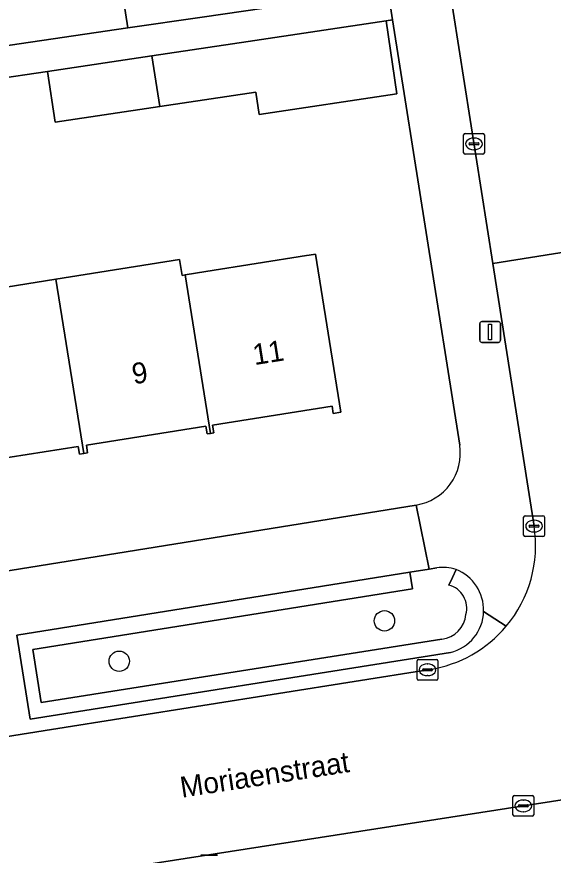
# Model space of a CAD drawing. Extents: x 160077 to 160948, y 386481 to 387498.
# Drawn here: x 160681.68 to 160707.38, y 387064.36 to 387104.54 of the extents above; entities that cross this region are included whole.
import ezdxf

# ---------------------------------------------------------------- set-up
doc = ezdxf.new("R2010")
doc.units = 0
for name, color, linetype in [('IMGEO_Boom', 7, 'Continuous'), ('IMGEO_Erf', 7, 'Continuous'), ('IMGEO_Groenvoorziening', 7, 'Continuous'), ('IMGEO_Haag', 7, 'Continuous'), ('IMGEO_Kolk', 7, 'Continuous'), ('IMGEO_Lichtmast', 7, 'Continuous'), ('IMGEO_Openbare_ruimte_label', 7, 'Continuous'), ('IMGEO_Pand', 7, 'Continuous'), ('IMGEO_Pand_nummerreeks', 7, 'Continuous'), ('IMGEO_Rijbaan_lokaal_open', 7, 'Continuous'), ('IMGEO_Voetpad_open', 7, 'Continuous')]:
    doc.layers.add(name, color=color, linetype=linetype)

msp = doc.modelspace()

# ---------------------------------------------------------------- linework, layer by layer
at = {"layer": 'IMGEO_Boom'}
for centre in [(160699.295, 387075.593), (160686.59, 387073.657)]:
    msp.add_circle(centre, 0.489, dxfattribs=at)
at = {"layer": 'IMGEO_Erf'}
for points in [[(160678.026, 387107.716), (160678.742, 387102.788), (160686.997, 387104.005), (160686.021, 387110.264)], [(160699.683, 387104.388), (160699.37, 387104.341), (160699.891, 387100.847), (160693.286, 387099.862), (160693.128, 387100.921), (160688.529, 387100.235), (160683.515, 387099.488), (160683.152, 387101.922), (160680.538, 387101.532), (160680.896, 387099.129), (160676.296, 387098.443), (160671.283, 387097.696), (160670.973, 387099.772), (160668.532, 387099.392), (160668.885, 387097.128), (160664.163, 387096.392), (160659.301, 387095.634), (160658.92, 387098.079), (160649.2, 387096.547), (160652.595, 387074.999)], [(160702.902, 387084.018), (160699.683, 387104.388)], [(160677.489, 387090.991), (160683.559, 387091.965), (160689.48, 387092.915), (160689.603, 387092.145), (160689.752, 387092.169), (160690.745, 387092.328), (160695.56, 387093.099), (160695.682, 387093.119), (160695.984, 387093.167), (160697.199, 387085.588), (160696.845, 387085.531), (160696.788, 387085.883), (160691.056, 387084.973), (160691.115, 387084.599), (160690.957, 387084.573), (160690.799, 387084.548), (160690.74, 387084.923), (160685.016, 387084.015), (160685.075, 387083.646), (160684.885, 387083.615), (160684.682, 387083.582), (160684.622, 387083.953), (160678.912, 387083.047)], [(160654.663, 387073.685), (160655.445, 387073.836), (160700.808, 387081.143)]]:
    msp.add_lwpolyline(points, dxfattribs=at)
msp.add_arc((160700.418, 387083.627), 2.514, 278.913, 8.9517, dxfattribs=at)
at = {"layer": 'IMGEO_Groenvoorziening'}
for points in [[(160702.043, 387074.718), (160682.847, 387071.677), (160682.448, 387074.22), (160700.639, 387077.133), (160700.576, 387077.528), (160700.513, 387077.922), (160681.682, 387074.908), (160682.314, 387070.886), (160702.455, 387074.077)], [(160701.804, 387078.129), (160701.44, 387078.071), (160700.513, 387077.922), (160700.576, 387077.528), (160700.639, 387077.133), (160682.448, 387074.22), (160682.847, 387071.677), (160702.043, 387074.718)], [(160702.723, 387078.053), (160702.551, 387077.675), (160702.385, 387077.311)], [(160702.385, 387077.311), (160702.551, 387077.675), (160702.723, 387078.053)]]:
    msp.add_lwpolyline(points, dxfattribs=at)
for centre, radius, start, end in [((160702.107, 387076.199), 1.954, 71.6223, 98.9226), ((160701.955, 387076.106), 2.093, 358.4338, 68.47), ((160702.084, 387076.198), 1.153, 344.8288, 74.8701), ((160702.084, 387076.198), 1.153, 344.8288, 74.8701), ((160701.958, 387076.107), 2.09, 283.7548, 358.4171), ((160701.902, 387076.01), 1.3, 276.222, 354.9573), ((160701.902, 387076.01), 1.3, 276.222, 354.9573)]:
    msp.add_arc(centre, radius, start, end, dxfattribs=at)
at = {"layer": 'IMGEO_Haag'}
for points in [[(160702.043, 387074.718), (160682.847, 387071.677), (160682.448, 387074.22), (160700.639, 387077.133), (160700.576, 387077.528), (160700.513, 387077.922), (160681.682, 387074.908), (160682.314, 387070.886), (160702.455, 387074.077)], [(160702.723, 387078.053), (160702.551, 387077.675), (160702.385, 387077.311)]]:
    msp.add_lwpolyline(points, dxfattribs=at)
for centre, radius, start, end in [((160701.955, 387076.106), 2.093, 358.4338, 68.47), ((160702.084, 387076.198), 1.153, 344.8288, 74.8701), ((160701.958, 387076.107), 2.09, 283.7548, 358.4171), ((160701.902, 387076.01), 1.3, 276.222, 354.9573)]:
    msp.add_arc(centre, radius, start, end, dxfattribs=at)
at = {"layer": 'IMGEO_Kolk'}
for p, q in [((160703.084, 387098.024), (160703.084, 387098.876)), ((160703.159, 387098.95), (160704.011, 387098.95)), ((160704.085, 387098.876), (160704.085, 387098.024)), ((160703.343, 387098.444), (160703.343, 387098.456)), ((160703.781, 387098.407), (160703.383, 387098.407)), ((160703.386, 387098.493), (160703.784, 387098.493)), ((160703.572, 387098.73), (160703.597, 387098.73)), ((160703.827, 387098.456), (160703.827, 387098.444)), ((160703.595, 387098.17), (160703.57, 387098.17)), ((160704.011, 387097.95), (160703.159, 387097.95)), ((160705.961, 387079.706), (160705.961, 387080.558)), ((160706.036, 387080.632), (160706.888, 387080.632)), ((160706.449, 387080.412), (160706.474, 387080.412)), ((160706.962, 387080.558), (160706.962, 387079.706)), ((160706.22, 387080.126), (160706.22, 387080.138)), ((160706.658, 387080.089), (160706.26, 387080.089)), ((160706.263, 387080.175), (160706.661, 387080.175)), ((160706.704, 387080.138), (160706.704, 387080.126)), ((160706.888, 387079.632), (160706.036, 387079.632)), ((160706.472, 387079.852), (160706.447, 387079.852)), ((160700.857, 387072.821), (160700.857, 387073.673)), ((160700.932, 387073.747), (160701.784, 387073.747)), ((160701.345, 387073.527), (160701.37, 387073.527)), ((160701.858, 387073.673), (160701.858, 387072.821)), ((160701.116, 387073.241), (160701.116, 387073.253)), ((160701.554, 387073.204), (160701.156, 387073.204)), ((160701.159, 387073.29), (160701.557, 387073.29)), ((160701.6, 387073.253), (160701.6, 387073.241)), ((160701.784, 387072.747), (160700.932, 387072.747)), ((160701.368, 387072.967), (160701.343, 387072.967)), ((160705.448, 387066.303), (160705.448, 387067.155)), ((160705.523, 387067.229), (160706.375, 387067.229)), ((160706.449, 387067.155), (160706.449, 387066.303)), ((160705.707, 387066.723), (160705.707, 387066.735)), ((160706.145, 387066.686), (160705.747, 387066.686)), ((160705.75, 387066.772), (160706.148, 387066.772)), ((160705.936, 387067.009), (160705.961, 387067.009)), ((160706.191, 387066.735), (160706.191, 387066.723)), ((160705.959, 387066.449), (160705.934, 387066.449)), ((160706.375, 387066.229), (160705.523, 387066.229))]:
    msp.add_line(p, q, dxfattribs=at)
for points in [[(160703.084, 387098.024), (160703.084, 387098.876)], [(160703.159, 387098.95), (160704.011, 387098.95)], [(160704.085, 387098.876), (160704.085, 387098.024)], [(160704.011, 387097.95), (160703.159, 387097.95)], [(160705.961, 387079.706), (160705.961, 387080.558)], [(160706.036, 387080.632), (160706.888, 387080.632)], [(160706.962, 387080.558), (160706.962, 387079.706)], [(160706.888, 387079.632), (160706.036, 387079.632)], [(160700.857, 387072.821), (160700.857, 387073.673)], [(160700.932, 387073.747), (160701.784, 387073.747)], [(160701.858, 387073.673), (160701.858, 387072.821)], [(160701.784, 387072.747), (160700.932, 387072.747)], [(160705.448, 387066.303), (160705.448, 387067.155)], [(160705.523, 387067.229), (160706.375, 387067.229)], [(160706.449, 387067.155), (160706.449, 387066.303)], [(160706.375, 387066.229), (160705.523, 387066.229)]]:
    msp.add_lwpolyline(points, dxfattribs=at)
for centre, radius, start, end in [((160703.161, 387098.874), 0.0765, 91.552, 178.448), ((160703.161, 387098.874), 0.0765, 91.552, 178.448), ((160704.009, 387098.874), 0.0765, 1.552, 88.448), ((160704.009, 387098.874), 0.0765, 1.552, 88.448), ((160703.383, 387098.453), 0.0403, 85.8775, 175.7526), ((160703.38, 387098.443), 0.0366, 178.938, 274.7102), ((160703.784, 387098.45), 0.043, 264.8664, 352.4533), ((160703.788, 387098.455), 0.0386, 1.7309, 96.639), ((160703.161, 387098.026), 0.0765, 181.552, 268.448), ((160703.161, 387098.026), 0.0765, 181.552, 268.448), ((160704.009, 387098.026), 0.0765, 271.552, 358.448), ((160704.009, 387098.026), 0.0765, 271.552, 358.448), ((160706.038, 387080.556), 0.0765, 91.552, 178.448), ((160706.038, 387080.556), 0.0765, 91.552, 178.448), ((160706.886, 387080.556), 0.0765, 1.552, 88.448), ((160706.886, 387080.556), 0.0765, 1.552, 88.448), ((160706.26, 387080.135), 0.0403, 85.8775, 175.7526), ((160706.257, 387080.125), 0.0366, 178.938, 274.7102), ((160706.661, 387080.132), 0.043, 264.8664, 352.4533), ((160706.665, 387080.137), 0.0386, 1.7309, 96.639), ((160706.038, 387079.708), 0.0765, 181.552, 268.448), ((160706.038, 387079.708), 0.0765, 181.552, 268.448), ((160706.886, 387079.708), 0.0765, 271.552, 358.448), ((160706.886, 387079.708), 0.0765, 271.552, 358.448), ((160700.934, 387073.671), 0.0765, 91.552, 178.448), ((160700.934, 387073.671), 0.0765, 91.552, 178.448), ((160701.782, 387073.671), 0.0765, 1.552, 88.448), ((160701.782, 387073.671), 0.0765, 1.552, 88.448), ((160701.156, 387073.25), 0.0403, 85.8775, 175.7526), ((160701.153, 387073.24), 0.0366, 178.938, 274.7102), ((160701.557, 387073.247), 0.043, 264.8664, 352.4533), ((160701.561, 387073.252), 0.0386, 1.7309, 96.639), ((160700.934, 387072.823), 0.0765, 181.552, 268.448), ((160700.934, 387072.823), 0.0765, 181.552, 268.448), ((160701.782, 387072.823), 0.0765, 271.552, 358.448), ((160701.782, 387072.823), 0.0765, 271.552, 358.448), ((160705.525, 387067.153), 0.0765, 91.552, 178.448), ((160705.525, 387067.153), 0.0765, 91.552, 178.448), ((160706.373, 387067.153), 0.0765, 1.552, 88.448), ((160706.373, 387067.153), 0.0765, 1.552, 88.448), ((160705.747, 387066.732), 0.0403, 85.8775, 175.7526), ((160705.744, 387066.722), 0.0366, 178.938, 274.7102), ((160706.148, 387066.729), 0.043, 264.8664, 352.4533), ((160706.152, 387066.734), 0.0386, 1.7309, 96.639), ((160705.525, 387066.305), 0.0765, 181.552, 268.448), ((160705.525, 387066.305), 0.0765, 181.552, 268.448), ((160706.373, 387066.305), 0.0765, 271.552, 358.448), ((160706.373, 387066.305), 0.0765, 271.552, 358.448)]:
    msp.add_arc(centre, radius, start, end, dxfattribs=at)
for centre, major_axis, ratio, start_param, end_param in [((160703.571, 387098.45), (-0.387, 0.002), 0.722429, 4.712389, 7.853982), ((160703.596, 387098.45), (-0.39, 0.002), 0.717154, 1.570796, 4.712389), ((160706.448, 387080.132), (-0.387, 0.002), 0.722429, 4.712389, 7.853982), ((160706.473, 387080.132), (-0.39, 0.002), 0.717154, 1.570796, 4.712389), ((160701.344, 387073.247), (-0.387, 0.002), 0.722429, 4.712389, 7.853982), ((160701.369, 387073.247), (-0.39, 0.002), 0.717154, 1.570796, 4.712389), ((160705.935, 387066.729), (-0.387, 0.002), 0.722429, 4.712389, 7.853982), ((160705.96, 387066.729), (-0.39, 0.002), 0.717154, 1.570796, 4.712389)]:
    msp.add_ellipse(centre, major_axis=major_axis, ratio=ratio, start_param=start_param, end_param=end_param, dxfattribs=at)
at = {"layer": 'IMGEO_Lichtmast'}
for p, q in [((160703.861, 387089.036), (160703.861, 387089.836)), ((160703.861, 387089.836), (160703.861, 387089.036)), ((160703.961, 387089.936), (160704.751, 387089.936)), ((160704.751, 387089.936), (160703.961, 387089.936)), ((160704.851, 387089.836), (160704.851, 387089.036)), ((160704.851, 387089.036), (160704.851, 387089.836)), ((160704.751, 387088.936), (160703.961, 387088.936)), ((160703.961, 387088.936), (160704.751, 387088.936)), ((160690.501, 387064.363), (160691.291, 387064.363)), ((160691.291, 387064.363), (160690.501, 387064.363))]:
    msp.add_line(p, q, dxfattribs=at)
msp.add_lwpolyline([(160704.281, 387089.811), (160704.431, 387089.811), (160704.431, 387089.061), (160704.281, 387089.061), (160704.281, 387089.811)], dxfattribs=at)
for centre, start, end in [((160703.961, 387089.836), 90, 180), ((160703.961, 387089.836), 90, 180), ((160704.751, 387089.836), 0, 90), ((160704.751, 387089.836), 360, 90), ((160703.961, 387089.036), 180, 270), ((160703.961, 387089.036), 180, 270), ((160704.751, 387089.036), 270, 0), ((160704.751, 387089.036), 270, 0)]:
    msp.add_arc(centre, 0.1, start, end, dxfattribs=at)
at = {"layer": 'IMGEO_Pand'}
for points in [[(160694.508, 387111.57), (160686.021, 387110.264), (160686.997, 387104.005), (160690.562, 387104.525), (160695.509, 387105.247), (160695.459, 387105.59), (160695.036, 387105.528), (160694.185, 387111.368), (160694.53, 387111.418)], [(160699.37, 387104.341), (160692.765, 387103.356), (160688.15, 387102.667), (160688.529, 387100.235), (160693.128, 387100.921), (160693.286, 387099.862), (160699.891, 387100.847)], [(160688.15, 387102.667), (160683.152, 387101.922), (160683.515, 387099.488), (160688.529, 387100.235)], [(160689.752, 387092.169), (160689.603, 387092.145), (160689.48, 387092.915), (160683.559, 387091.965), (160684.885, 387083.615), (160685.075, 387083.646), (160685.016, 387084.015), (160690.74, 387084.923), (160690.799, 387084.548), (160690.957, 387084.573)], [(160695.984, 387093.167), (160695.682, 387093.119), (160695.56, 387093.099), (160690.745, 387092.328), (160689.752, 387092.169), (160690.957, 387084.573), (160691.115, 387084.599), (160691.056, 387084.973), (160696.788, 387085.883), (160696.845, 387085.531), (160697.199, 387085.588)], [(160683.559, 387091.965), (160677.489, 387090.991), (160678.808, 387082.682), (160678.966, 387082.707), (160678.912, 387083.047), (160684.622, 387083.953), (160684.682, 387083.582), (160684.885, 387083.615)]]:
    msp.add_lwpolyline(points, close=True, dxfattribs=at)
at = {"layer": 'IMGEO_Rijbaan_lokaal_open'}
msp.add_lwpolyline([(160697.4, 387182.692), (160690.522, 387181.605), (160695.324, 387150.595), (160701.234, 387113.428), (160704.487, 387092.713), (160711.396, 387093.824), (160709.278, 387106.996), (160708.636, 387110.99), (160708.56, 387111.463), (160703.49, 387144.296)], close=True, dxfattribs=at)
for points in [[(160713.612, 387071.033), (160715.02, 387074.512), (160711.951, 387090.162), (160711.981, 387090.187), (160711.396, 387093.824), (160704.487, 387092.713), (160706.177, 387081.955), (160706.464, 387080.128)], [(160701.47, 387073.263), (160683.343, 387070.392), (160657.001, 387066.193), (160654.925, 387065.876), (160656.065, 387058.898), (160658.172, 387059.228), (160660.387, 387059.554), (160685.645, 387063.559), (160708.737, 387067.166)]]:
    msp.add_lwpolyline(points, dxfattribs=at)
for centre, radius, start, end in [((160700.529, 387079.196), 6.008, 319.9975, 8.9247), ((160700.528, 387079.199), 6.01, 279.0133, 319.9797)]:
    msp.add_arc(centre, radius, start, end, dxfattribs=at)
at = {"layer": 'IMGEO_Voetpad_open'}
for points in [[(160695.509, 387105.247), (160690.562, 387104.525), (160686.997, 387104.005), (160678.742, 387102.788), (160676.296, 387102.433), (160676.001, 387102.39), (160663.802, 387182.274)], [(160695.324, 387150.595), (160690.522, 387181.605), (160687.555, 387181.136), (160691.744, 387154.627), (160699.449, 387105.87), (160699.683, 387104.388), (160702.902, 387084.018)], [(160706.464, 387080.128), (160706.177, 387081.955), (160704.487, 387092.713), (160701.234, 387113.428), (160695.324, 387150.595)], [(160673.865, 387107.453), (160674.543, 387102.785), (160674.651, 387102.061), (160664.392, 387100.45), (160660.82, 387099.889), (160655.88, 387099.114), (160648.966, 387098.028), (160648.971, 387097.998), (160649.2, 387096.547), (160658.92, 387098.079), (160663.782, 387098.837), (160668.504, 387099.573), (160668.532, 387099.392), (160670.973, 387099.772), (160670.92, 387100.13), (160675.917, 387100.875), (160680.533, 387101.563), (160680.538, 387101.532), (160683.152, 387101.922), (160688.15, 387102.667), (160692.765, 387103.356), (160699.37, 387104.341), (160699.683, 387104.388), (160699.449, 387105.87)], [(160681.682, 387074.908), (160700.513, 387077.922), (160701.44, 387078.071), (160700.808, 387081.143), (160655.445, 387073.836), (160654.663, 387073.685)], [(160700.808, 387081.143), (160701.44, 387078.071), (160701.804, 387078.129)], [(160705.131, 387075.334), (160704.047, 387076.049)], [(160704.047, 387076.049), (160705.131, 387075.334)], [(160652.595, 387074.999), (160653.93, 387065.724), (160654.925, 387065.876), (160657.001, 387066.193), (160683.343, 387070.392), (160701.47, 387073.263)], [(160702.455, 387074.077), (160682.314, 387070.886), (160681.682, 387074.908)], [(160708.737, 387067.166), (160685.645, 387063.559), (160660.387, 387059.554), (160658.172, 387059.228), (160656.065, 387058.898), (160655.091, 387058.745), (160655.916, 387053.83)]]:
    msp.add_lwpolyline(points, dxfattribs=at)
for centre, radius, start, end in [((160700.418, 387083.627), 2.514, 278.913, 8.9517), ((160700.529, 387079.196), 6.008, 319.9975, 8.9247), ((160702.107, 387076.199), 1.954, 71.6223, 98.9226), ((160701.955, 387076.106), 2.093, 358.4338, 68.47), ((160701.958, 387076.107), 2.09, 283.7548, 358.4171), ((160700.528, 387079.199), 6.01, 279.0133, 319.9797)]:
    msp.add_arc(centre, radius, start, end, dxfattribs=at)

# ---------------------------------------------------------------- texts
at = {"layer": 'IMGEO_Openbare_ruimte_label'}
msp.add_text('Moriaenstraat', height=1, rotation=8.7462, dxfattribs=at).set_placement((160689.586, 387067.114))
at = {"layer": 'IMGEO_Pand_nummerreeks'}
for s, p in [('11', (160693.069, 387087.846)), ('9', (160687.28, 387086.926))]:
    msp.add_text(s, height=1, rotation=9.0184, dxfattribs=at).set_placement(p)

doc.saveas('drawing.dxf')
